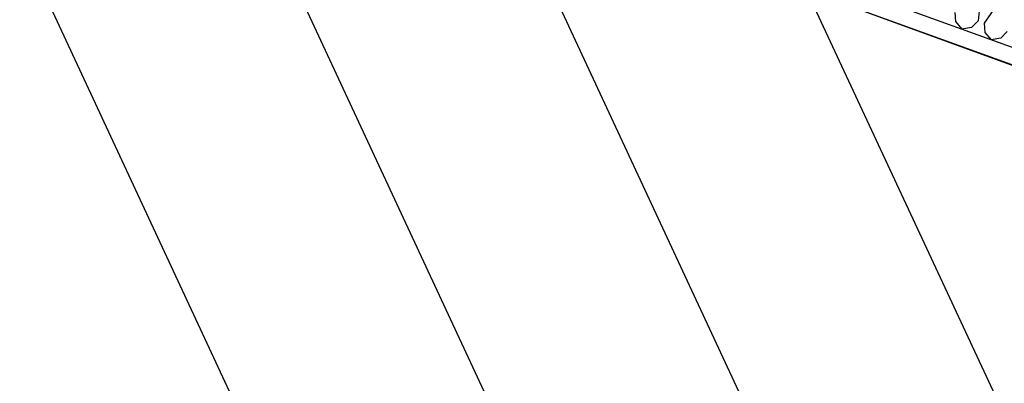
# Model space of a CAD drawing. Header units: millimetres. Extents: x 112481703 to 112588235, y 1264638581 to 1264713486.
# Tile 297 of 487: x 112572090 to 112572857, y 1264677463 to 1264677746. Entities that reach past the tile are written whole.
import ezdxf

# ---------------------------------------------------------------- set-up
doc = ezdxf.new("R2010")
doc.units = ezdxf.units.MM
doc.header["$LTSCALE"] = 0.5
doc.header["$MEASUREMENT"] = 0
doc.linetypes.add('PLINE', pattern=[0])
for name, color, linetype in [('862- M___Nettoareal', 7, 'Continuous'), ('862- M___Nettoareal(Polylinje)', 7, 'Continuous'), ('LA_farge_dekke_asfalt2', 7, 'Continuous'), ('Yttervegger.A225', 7, 'Continuous'), ('Yttervegger.A225 (Skravur)', 7, 'Continuous')]:
    doc.layers.add(name, color=color, linetype=linetype)

# ---------------------------------------------------------------- blocks, each defined once
blk = doc.blocks.new('Korridor_14_9', base_point=(112576467.69, 1264681824.89))
at = {"layer": '862- M___Nettoareal(Polylinje)', "linetype": 'PLINE', "flags": 128}
blk.add_lwpolyline([(112572601.77, 1264674908.62), (112573784.51, 1264674477.11), (112574626.15, 1264676783.97), (112575767.2, 1264676367.67), (112576177.67, 1264676217.91), (112577188.97, 1264678989.83), (112578571.29, 1264682778.66), (112579511.2, 1264685354.88), (112580089.16, 1264686939.02), (112578574.08, 1264687491.78), (112577945.57, 1264685769.06), (112576575.95, 1264686268.75), (112573384.41, 1264677520.97), (112565766.91, 1264680300.14), (112564833.5, 1264677741.73), (112566533.44, 1264677121.53), (112567763.15, 1264676672.88), (112567763.5, 1264676673.82), (112569134.12, 1264676173.76)], close=True, dxfattribs=at)
blk = doc.blocks.new('*X529', base_point=(112557650, 1264717795))
at = {"layer": 'Yttervegger.A225 (Skravur)', "linetype": 'PLINE'}
for p, q in [((112572840, 1264677774.26), (112572836.96, 1264677745.39)), ((112572858.02, 1264677767.69), (112572841.75, 1264677743.65)), ((112572818.94, 1264677751.97), (112572819.49, 1264677744.85)), ((112572819.49, 1264677744.85), (112572824.46, 1264677739.1)), ((112572831.95, 1264677740.3), (112572824.46, 1264677739.1)), ((112572836.96, 1264677745.39), (112572831.95, 1264677740.3)), ((112572841.75, 1264677743.65), (112572842.31, 1264677736.52)), ((112572842.31, 1264677736.52), (112572847.27, 1264677730.77)), ((112572854.76, 1264677731.98), (112572847.27, 1264677730.77)), ((112572859.77, 1264677737.07), (112572854.76, 1264677731.98))]:
    blk.add_line(p, q, dxfattribs=at)

msp = doc.modelspace()

# ---------------------------------------------------------------- hatches: boundary and pattern name
at = {"layer": 'LA_farge_dekke_asfalt2', "linetype": 'Continuous'}
h = msp.add_hatch(dxfattribs=at)
h.set_pattern_fill('Murverk', color=256, style=0, pattern_type=2)
h.set_pattern_definition([(294.956, (112557650, 1264717795), (163.1938, 75.94596), [])])
h.paths.add_polyline_path([(112562670.28, 1264672618.44), (112565507.41, 1264680394.81), (112573384.41, 1264677520.97), (112579262.36, 1264693631.99), (112587341.37, 1264690684.44), (112579714.93, 1264669780.94), (112576475.27, 1264670962.9), (112575386.63, 1264667979.01)])
at = {"layer": 'Yttervegger.A225 (Skravur)', "linetype": 'Continuous'}
h = msp.add_hatch(dxfattribs=at)
h.set_pattern_fill('Prikker_tett', color=256, style=0, pattern_type=2)
h.set_pattern_definition([(249.956, (112557650, 1264717795), (-81.357, 29.68231), [0, -50]), (249.956, (112557682.11, 1264717756.67), (-81.357, 29.68231), [0, -50])])
h.paths.add_polyline_path([(112572120.76, 1264677995.84), (112572116.3, 1264677983.62), (112573372.2, 1264677525.42), (112573376.65, 1264677537.63)])

# ---------------------------------------------------------------- linework, layer by layer
at = {"layer": 'Yttervegger.A225', "linetype": 'PLINE'}
msp.add_line((112572120.76, 1264677995.84), (112573331.56, 1264677554.09), dxfattribs=at)
at = {"layer": 'Yttervegger.A225', "linetype": 'PLINE', "flags": 128}
msp.add_lwpolyline([(112572116.3, 1264677983.62), (112573384.41, 1264677520.97)], dxfattribs=at)

# ---------------------------------------------------------------- block references
at = {"layer": '862- M___Nettoareal', "linetype": 'Continuous'}
msp.add_blockref('Korridor_14_9', (112576467.69, 1264681824.89), dxfattribs=at)
at = {"layer": 'Yttervegger.A225'}
msp.add_blockref('*X529', (112557650, 1264717795), dxfattribs=at)

doc.saveas('drawing.dxf')
